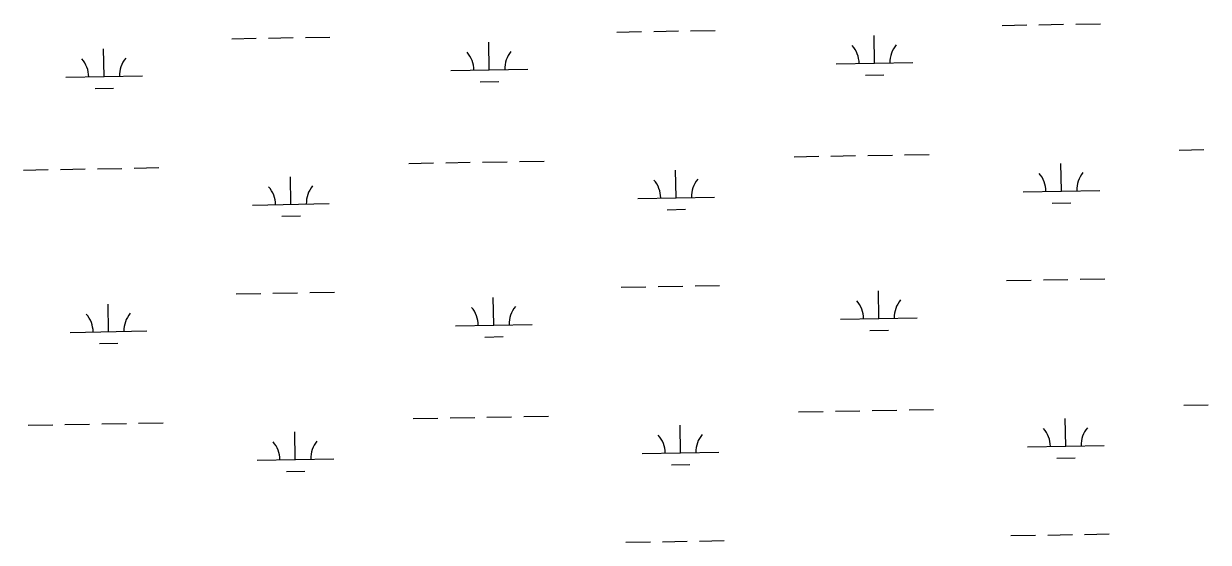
# Model space of a CAD drawing. Extents: x 3892998 to 3931244, y 278583 to 304547.
# Drawn here: x 3905991 to 3907535, y 285029 to 285705 of the extents above; entities that cross this region are included whole.
import ezdxf

# ---------------------------------------------------------------- set-up
doc = ezdxf.new("R2010")
doc.units = 0
doc.layers.add('V-WETL-SWMP', color=7, linetype='Continuous')

msp = doc.modelspace()

# ---------------------------------------------------------------- linework, layer by layer
at = {"layer": 'V-WETL-SWMP'}
for p, q in [((3907266, 285703), (3907298, 285703.6)), ((3907314, 285703.8), (3907346, 285704.4)), ((3907362, 285704.7), (3907394, 285705.2)), ((3906310.3, 285686.5), (3906342.3, 285687)), ((3906358.3, 285687.3), (3906390.3, 285687.8)), ((3906764.2, 285694.3), (3906796.2, 285694.9)), ((3906812.2, 285695.1), (3906844.2, 285695.7)), ((3906860.1, 285696), (3906892.1, 285696.5)), ((3907099.8, 285653.7), (3907099.1, 285689.7)), ((3906096.1, 285636.3), (3906095.5, 285672.3)), ((3906262.3, 285685.6), (3906294.3, 285686.2)), ((3906597.9, 285645), (3906597.3, 285681)), ((3906547.9, 285644.1), (3906647.9, 285645.9)), ((3907049.8, 285652.8), (3907149.8, 285654.6)), ((3906046.1, 285635.4), (3906146.1, 285637.2)), ((3906586.2, 285629.4), (3906610.2, 285629.8)), ((3907088, 285638.1), (3907112, 285638.5)), ((3906084.4, 285620.7), (3906108.4, 285621.1)), ((3907043, 285532.6), (3907075, 285533.2)), ((3907091, 285533.4), (3907123, 285534)), ((3907139, 285534.3), (3907171, 285534.8)), ((3907496.8, 285540.5), (3907528.8, 285541)), ((3906135.3, 285516.9), (3906167.3, 285517.5)), ((3906493.2, 285523.1), (3906525.2, 285523.7)), ((3906541.2, 285523.9), (3906573.2, 285524.5)), ((3906589.2, 285524.8), (3906621.2, 285525.3)), ((3906637.2, 285525.6), (3906669.2, 285526.1)), ((3906995, 285531.8), (3907027, 285532.3)), ((3907343.2, 285487.1), (3907342.5, 285523.1)), ((3905991.3, 285514.4), (3906023.3, 285515)), ((3906039.3, 285515.2), (3906071.3, 285515.8)), ((3906087.3, 285516.1), (3906119.3, 285516.6)), ((3906339.5, 285469.7), (3906338.9, 285505.7)), ((3906841.3, 285478.4), (3906840.7, 285514.4)), ((3907293.2, 285486.2), (3907393.1, 285487.9)), ((3906791.3, 285477.5), (3906891.3, 285479.2)), ((3907331.4, 285471.4), (3907355.4, 285471.8)), ((3906289.5, 285468.8), (3906389.5, 285470.6)), ((3906829.6, 285462.7), (3906853.6, 285463.2)), ((3906327.8, 285454.1), (3906351.8, 285454.5)), ((3906817.9, 285362.5), (3906849.9, 285363.1)), ((3906865.9, 285363.4), (3906897.9, 285363.9)), ((3907271.8, 285370.4), (3907303.7, 285370.9)), ((3907319.7, 285371.2), (3907351.7, 285371.8)), ((3907367.7, 285372), (3907399.7, 285372.6)), ((3906268.1, 285353), (3906300.1, 285353.6)), ((3906316.1, 285353.8), (3906348.1, 285354.4)), ((3906364.1, 285354.7), (3906396.1, 285355.2)), ((3906603.7, 285312.4), (3906603.1, 285348.4)), ((3906769.9, 285361.7), (3906801.9, 285362.2)), ((3907105.5, 285321.1), (3907104.9, 285357.1)), ((3906101.9, 285303.7), (3906101.2, 285339.7)), ((3907055.5, 285320.2), (3907155.5, 285321.9)), ((3906051.9, 285302.8), (3906151.8, 285304.6)), ((3906553.7, 285311.5), (3906653.7, 285313.2)), ((3907093.8, 285305.4), (3907117.8, 285305.8)), ((3906090.1, 285288.1), (3906114.1, 285288.5)), ((3906592, 285296.7), (3906615.9, 285297.2)), ((3907502.6, 285207.8), (3907534.6, 285208.4)), ((3906642.9, 285193), (3906674.9, 285193.5)), ((3907000.8, 285199.2), (3907032.8, 285199.7)), ((3907048.8, 285200), (3907080.8, 285200.5)), ((3907096.8, 285200.8), (3907128.7, 285201.4)), ((3907144.7, 285201.7), (3907176.7, 285202.2)), ((3905997.1, 285181.8), (3906029.1, 285182.3)), ((3906045.1, 285182.6), (3906077.1, 285183.2)), ((3906093.1, 285183.4), (3906125.1, 285184)), ((3906141.1, 285184.3), (3906173.1, 285184.8)), ((3906498.9, 285190.5), (3906530.9, 285191)), ((3906546.9, 285191.3), (3906578.9, 285191.9)), ((3906594.9, 285192.1), (3906626.9, 285192.7)), ((3906847.1, 285145.8), (3906846.5, 285181.7)), ((3907348.9, 285154.4), (3907348.3, 285190.4)), ((3906345.2, 285137.1), (3906344.6, 285173.1)), ((3906797.1, 285144.9), (3906897.1, 285146.6)), ((3907298.9, 285153.6), (3907398.9, 285155.3)), ((3906295.3, 285136.2), (3906395.2, 285137.9)), ((3907337.2, 285138.8), (3907361.2, 285139.2)), ((3906333.5, 285121.4), (3906357.5, 285121.8)), ((3906835.3, 285130.1), (3906859.3, 285130.5)), ((3907325.5, 285038.6), (3907357.5, 285039.1)), ((3907373.5, 285039.4), (3907405.5, 285040)), ((3906775.7, 285029.1), (3906807.7, 285029.6)), ((3906823.7, 285029.9), (3906855.7, 285030.4)), ((3906871.7, 285030.7), (3906903.7, 285031.3)), ((3907277.5, 285037.8), (3907309.5, 285038.3))]:
    msp.add_line(p, q, dxfattribs=at)
for centre, start, end in [((3907044.5, 285653.2), 0.2199, 41.7635), ((3907155, 285655.1), 140.2199, 181.7635), ((3906040.9, 285635.8), 0.2199, 41.7635), ((3906151.3, 285637.7), 140.2199, 181.7635), ((3906542.7, 285644.5), 0.2199, 41.7635), ((3906653.2, 285646.4), 140.2199, 181.7635), ((3906896.5, 285479.8), 140.2199, 181.7635), ((3907287.9, 285486.6), 0.2199, 41.7635), ((3907398.4, 285488.5), 140.2199, 181.7635), ((3906284.2, 285469.2), 0.2199, 41.7635), ((3906394.7, 285471.1), 140.2199, 181.7635), ((3906786.1, 285477.9), 0.2199, 41.7635), ((3906548.4, 285311.9), 0.2199, 41.7635), ((3906658.9, 285313.8), 140.2199, 181.7635), ((3907050.3, 285320.6), 0.2199, 41.7635), ((3907160.7, 285322.5), 140.2199, 181.7635), ((3906046.6, 285303.2), 0.2199, 41.7635), ((3906157.1, 285305.1), 140.2199, 181.7635), ((3907404.1, 285155.9), 140.2199, 181.7635), ((3906791.8, 285145.3), 0.2199, 41.7635), ((3906902.3, 285147.2), 140.2199, 181.7635), ((3907293.7, 285154), 0.2199, 41.7635), ((3906290, 285136.6), 0.2199, 41.7635), ((3906400.5, 285138.5), 140.2199, 181.7635)]:
    msp.add_arc(centre, 35.2, start, end, dxfattribs=at)

doc.saveas('drawing.dxf')
